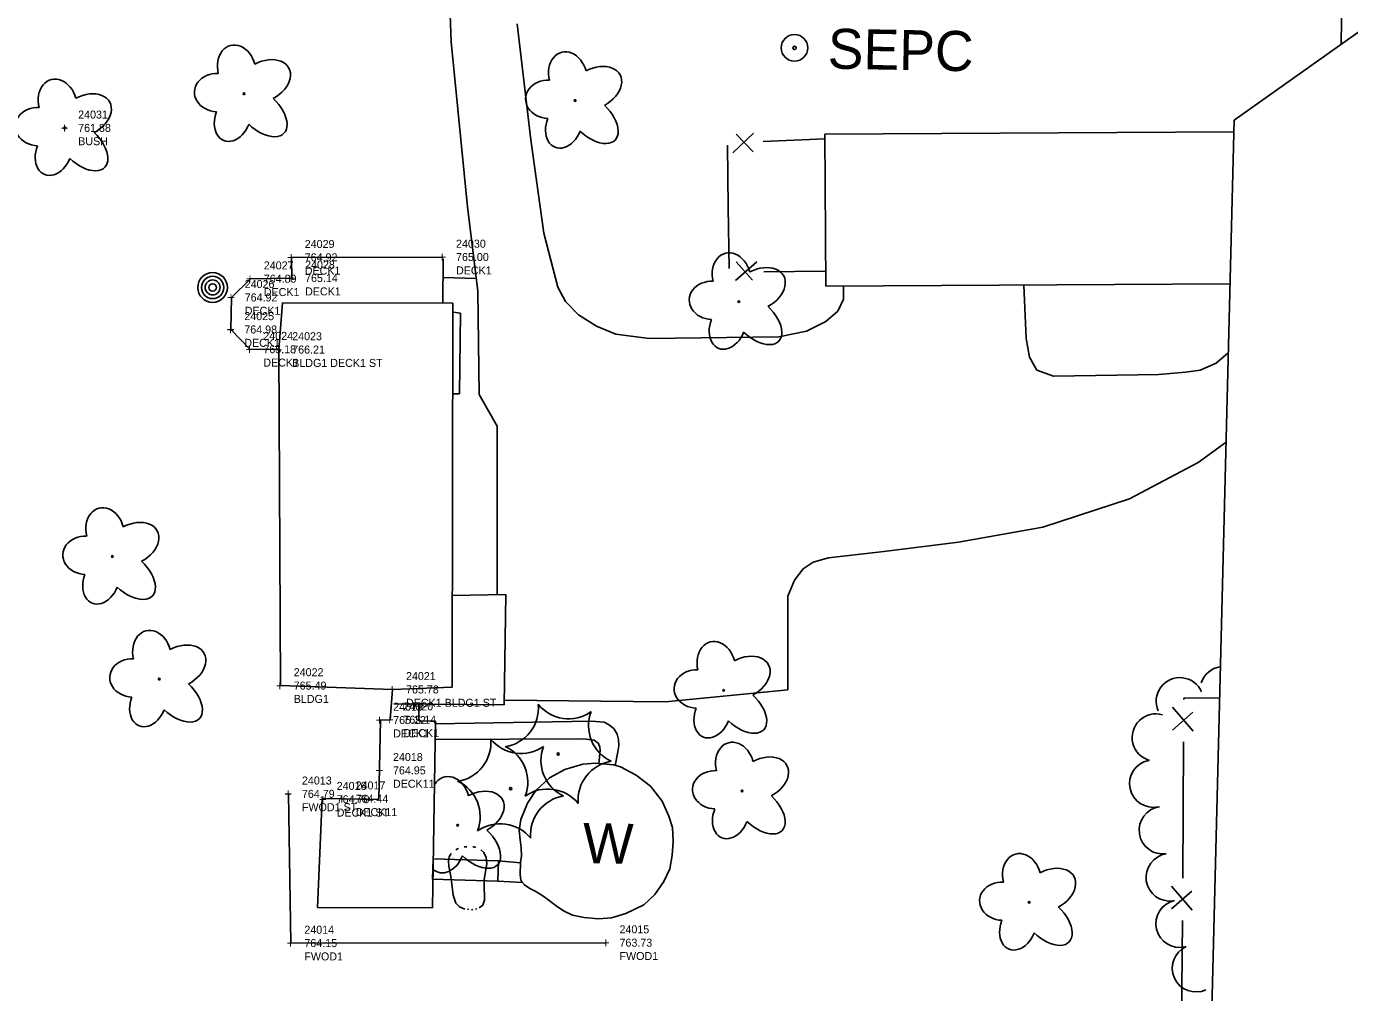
# Model space of a CAD drawing. Extents: x 589250 to 1188077, y 162953 to 363065.
# Drawn here: x 595071.9 to 595270.2, y 175386.8 to 175531.6 of the extents above; entities that cross this region are included whole.
import ezdxf

# ---------------------------------------------------------------- set-up
doc = ezdxf.new("R2010")
doc.units = 0
for name, color, linetype in [('E_BLD', 7, 'Continuous'), ('E_BLD_HvyDash', 7, 'Continuous'), ('E_DWY', 7, 'Continuous'), ('E_FEN_P', 7, 'Continuous'), ('E_FEN_Wood', 7, 'Continuous'), ('E_LAND_TreeLine_P', 7, 'Continuous'), ('E_LAND_Vegetation', 7, 'Continuous'), ('E_MAP_Limits', 7, 'Continuous'), ('E_MISCPROP', 7, 'Continuous'), ('E_MISCPROP_Septic', 7, 'Continuous'), ('E_MISCPROP_Text', 7, 'Continuous'), ('E_PATH_Sidewalk', 7, 'Continuous'), ('E_STRUCT', 7, 'Continuous'), ('E_WAL', 7, 'Continuous'), ('E_WAL_Text', 7, 'Continuous'), ('E_WTR_FlowLine', 7, 'Continuous'), ('EMCS_SURVEY_PT CODES', 7, 'Continuous'), ('EMCS_SURVEY_PT ELEV', 7, 'Continuous'), ('EMCS_SURVEY_PT NUMBERS', 7, 'Continuous'), ('EMCS_SURVEY_PT TICS', 7, 'Continuous')]:
    doc.layers.add(name, color=color, linetype=linetype)

msp = doc.modelspace()

# ---------------------------------------------------------------- linework, layer by layer
at = {"layer": 'E_BLD'}
for p, q in [((595191.56, 175515.47), (595252.88, 175515.83)), ((595191.7, 175492.69), (595191.56, 175515.47)), ((595252.31, 175493.05), (595191.7, 175492.69)), ((595109.71, 175483.2), (595110.25, 175490.2)), ((595110.25, 175490.2), (595135.79, 175490.15)), ((595135.79, 175490.15), (595135.69, 175432.59)), ((595135.69, 175432.59), (595126.77, 175432.25))]:
    msp.add_line(p, q, dxfattribs=at)
msp.add_lwpolyline([(595126.77, 175432.25), (595109.94, 175432.83), (595109.71, 175483.2)], dxfattribs=at)
at = {"layer": 'E_BLD_HvyDash'}
for p, q in [((595134.35, 175496.8), (595134.31, 175490.16)), ((595143.74, 175446.46), (595135.71, 175446.33)), ((595143.51, 175429.95), (595143.74, 175446.46)), ((595126.96, 175430.11), (595143.51, 175429.95)), ((595130.71, 175430.07), (595130.71, 175427.57)), ((595124.68, 175415.75), (595124.94, 175427.65)), ((595130.71, 175427.57), (595133.17, 175427.5)), ((595133.17, 175427.5), (595132.74, 175399.53)), ((595115.48, 175399.54), (595116.22, 175415.9)), ((595116.22, 175415.9), (595124.68, 175415.75)), ((595132.74, 175399.53), (595115.48, 175399.54))]:
    msp.add_line(p, q, dxfattribs=at)
for points in [[(595109.71, 175483.2), (595105.38, 175483.25), (595102.53, 175486.21), (595102.59, 175491.02), (595105.45, 175493.82), (595111.64, 175493.92), (595111.59, 175497.02), (595134.27, 175497.07)], [(595124.85, 175427.66), (595126.38, 175427.71), (595126.77, 175432.25)]]:
    msp.add_lwpolyline(points, dxfattribs=at)
at = {"layer": 'E_DWY'}
for p, q in [((595134.55, 175556.52), (595135.55, 175529.31)), ((595269.13, 175539.15), (595268.98, 175528.98)), ((595147.49, 175514.65), (595145.42, 175532.01)), ((595135.55, 175529.31), (595138.01, 175504.61)), ((595149.45, 175500.66), (595147.49, 175514.65)), ((595138.01, 175504.61), (595139.54, 175491.96)), ((595151.53, 175492.54), (595149.45, 175500.66)), ((595139.54, 175491.96), (595139.76, 175476.46)), ((595152.7, 175490.4), (595151.53, 175492.54)), ((595194.37, 175492.7), (595194.35, 175490.74)), ((595221.73, 175484.87), (595221.42, 175492.86)), ((595154.62, 175488.4), (595152.7, 175490.4)), ((595194.35, 175490.74), (595193.5, 175488.97)), ((595157.34, 175486.69), (595154.62, 175488.4)), ((595193.5, 175488.97), (595191.7, 175487.39)), ((595160.25, 175485.52), (595157.34, 175486.69)), ((595188.82, 175485.94), (595184.66, 175485.13)), ((595191.7, 175487.39), (595188.82, 175485.94)), ((595165.25, 175484.85), (595160.25, 175485.52)), ((595184.66, 175485.13), (595165.25, 175484.85)), ((595222.24, 175482.05), (595221.73, 175484.87)), ((595223.35, 175480.11), (595222.24, 175482.05)), ((595252.05, 175482.71), (595250.23, 175481.18)), ((595225.86, 175479.21), (595223.35, 175480.11)), ((595247.82, 175480.13), (595245.66, 175479.83)), ((595250.23, 175481.18), (595247.82, 175480.13)), ((595241.63, 175479.44), (595225.86, 175479.21)), ((595245.66, 175479.83), (595241.63, 175479.44)), ((595139.76, 175476.46), (595142.46, 175471.72)), ((595142.46, 175471.72), (595142.43, 175446.44)), ((595247.55, 175466.25), (595251.71, 175469.31)), ((595237.25, 175460.84), (595247.55, 175466.25)), ((595224.23, 175456.6), (595237.25, 175460.84)), ((595211.6, 175454.33), (595224.23, 175456.6)), ((595200.43, 175452.95), (595211.6, 175454.33)), ((595192.09, 175451.96), (595200.43, 175452.95)), ((595187.01, 175448.65), (595188.34, 175450.35)), ((595188.34, 175450.35), (595189.8, 175451.32)), ((595189.8, 175451.32), (595192.09, 175451.96)), ((595186.04, 175446.21), (595187.01, 175448.65)), ((595186.04, 175432.19), (595186.04, 175446.21)), ((595143.52, 175430.62), (595167.67, 175430.37)), ((595167.67, 175430.37), (595186.04, 175432.19))]:
    msp.add_line(p, q, dxfattribs=at)
at = {"layer": 'E_FEN_P'}
for p, q in [((595176.99, 175513.82), (595177.09, 175504.57)), ((595180.86, 175515.64), (595177.75, 175512.71)), ((595180.82, 175512.83), (595178.29, 175515.48)), ((595191.57, 175514.77), (595182.33, 175514.4)), ((595177.09, 175504.57), (595177.2, 175495.33)), ((595178.15, 175493.55), (595181.35, 175496.37)), ((595178.28, 175496.35), (595180.72, 175493.62)), ((595182.44, 175494.87), (595191.68, 175494.93)), ((595245.39, 175430.94), (595250.75, 175430.98)), ((595245.39, 175430.76), (595245.39, 175430.94)), ((595243.69, 175426.17), (595246.75, 175428.83)), ((595246.8, 175425.99), (595243.71, 175429.57)), ((595245.29, 175414.18), (595245.35, 175424.42)), ((595245.22, 175403.94), (595245.29, 175414.18)), ((595246.62, 175399.17), (595243.54, 175402.75)), ((595243.52, 175399.35), (595246.58, 175402.01)), ((595245.11, 175387.36), (595245.18, 175397.6)), ((595245.05, 175377.12), (595245.11, 175387.36))]:
    msp.add_line(p, q, dxfattribs=at)
at = {"layer": 'E_FEN_Wood'}
msp.add_lwpolyline([(595111.17, 175416.6), (595111.53, 175394.23), (595158.78, 175394.29)], dxfattribs=at)
at = {"layer": 'E_LAND_TreeLine_P'}
for centre, start, end in [((595251.38, 175432.14), 98.3716, 162.0385), ((595244.79, 175430.46), 23.5321, 203.5321), ((595241.2, 175425.04), 74.1391, 254.1391), ((595240.81, 175418.13), 101.8419, 281.8419), ((595242.24, 175411.14), 98.3778, 278.3778), ((595243.28, 175404.09), 98.3778, 278.3778), ((595244.77, 175397.12), 103.0635, 283.0635), ((595247.21, 175390.46), 114.6443, 294.6443)]:
    msp.add_arc(centre, 3.56, start, end, dxfattribs=at)
at = {"layer": 'E_LAND_Vegetation'}
for centre, radius in [((595104.48, 175521.55), 0.128), ((595154.13, 175520.53), 0.128), ((595077.62, 175516.43), 0.128), ((595178.67, 175490.39), 0.128), ((595084.75, 175452.18), 0.128), ((595091.78, 175433.8), 0.128), ((595176.39, 175432.12), 0.128), ((595151.58, 175422.59), 0.167), ((595144.45, 175417.39), 0.167), ((595179.16, 175417.02), 0.128), ((595136.51, 175411.89), 0.128), ((595222.2, 175400.33), 0.128)]:
    msp.add_circle(centre, radius, dxfattribs=at)
for centre, radius, start, end in [((595142.73, 175429.49), 5.9, 279.1214, 4.8863), ((595153.15, 175433.76), 5.9, 219.126, 304.891), ((595162.04, 175426.82), 5.9, 159.1261, 244.891), ((595135.6, 175424.29), 5.9, 279.1214, 4.8863), ((595146.02, 175428.56), 5.9, 219.126, 304.891), ((595141.13, 175418.37), 5.9, 339.126, 64.891), ((595154.91, 175421.62), 5.9, 159.1261, 244.891), ((595160.48, 175415.65), 5.91, 99.1658, 184.8419), ((595134, 175413.17), 5.9, 339.126, 64.891), ((595150.02, 175411.43), 5.9, 39.1261, 124.891), ((595153.35, 175410.45), 5.91, 99.1658, 184.8419), ((595142.89, 175406.23), 5.9, 39.1261, 124.891)]:
    msp.add_arc(centre, radius, start, end, dxfattribs=at)
for centre, major_axis, ratio, start_param, end_param in [((595103.37, 175525.29), (0.89, -3.5), 0.782863, 1.570796, 4.712389), ((595153.02, 175524.27), (0.89, -3.5), 0.782863, 1.570796, 4.712389), ((595107.48, 175523.41), (-3.73, -1.98), 0.691916, 1.570796, 4.712389), ((595157.14, 175522.39), (-3.73, -1.98), 0.691916, 1.570796, 4.712389), ((595076.51, 175520.18), (0.89, -3.5), 0.782863, 1.570796, 4.712389), ((595100.5, 175521.73), (3.45, -0.15), 0.832022, 1.570796, 4.712389), ((595150.15, 175520.71), (3.45, -0.15), 0.832022, 1.570796, 4.712389), ((595080.63, 175518.29), (-3.73, -1.98), 0.691916, 1.570796, 4.712389), ((595107.03, 175518.9), (-3.45, 3.27), 0.560249, 1.570796, 4.712389), ((595156.69, 175517.88), (-3.45, 3.27), 0.560249, 1.570796, 4.712389), ((595073.64, 175516.62), (3.45, -0.15), 0.832022, 1.570796, 4.712389), ((595102.79, 175517.91), (1.33, 3.37), 0.716896, 1.570796, 4.712389), ((595152.45, 175516.89), (1.33, 3.37), 0.716896, 1.570796, 4.712389), ((595080.18, 175513.79), (-3.45, 3.27), 0.560249, 1.570796, 4.712389), ((595075.94, 175512.8), (1.33, 3.37), 0.716896, 1.570796, 4.712389), ((595177.56, 175494.13), (0.89, -3.5), 0.782863, 1.570796, 4.712389), ((595181.67, 175492.25), (-3.73, -1.98), 0.691916, 1.570796, 4.712389), ((595174.69, 175490.57), (3.45, -0.15), 0.832022, 1.570796, 4.712389), ((595181.22, 175487.74), (-3.45, 3.27), 0.560249, 1.570796, 4.712389), ((595176.98, 175486.75), (1.33, 3.37), 0.716896, 1.570796, 4.712389), ((595083.64, 175455.93), (0.89, -3.5), 0.782863, 1.570796, 4.712389), ((595087.75, 175454.04), (-3.73, -1.98), 0.691916, 1.570796, 4.712389), ((595080.77, 175452.36), (3.45, -0.15), 0.832022, 1.570796, 4.712389), ((595087.3, 175449.54), (-3.45, 3.27), 0.560249, 1.570796, 4.712389), ((595083.06, 175448.54), (1.33, 3.37), 0.716896, 1.570796, 4.712389), ((595090.67, 175437.54), (0.89, -3.5), 0.782863, 1.570796, 4.712389), ((595094.79, 175435.66), (-3.73, -1.98), 0.691916, 1.570796, 4.712389), ((595175.28, 175435.87), (0.89, -3.5), 0.782863, 1.570796, 4.712389), ((595087.8, 175433.98), (3.45, -0.15), 0.832022, 1.570796, 4.712389), ((595179.39, 175433.98), (-3.73, -1.98), 0.691916, 1.570796, 4.712389), ((595172.41, 175432.31), (3.45, -0.15), 0.832022, 1.570796, 4.712389), ((595094.34, 175431.15), (-3.45, 3.27), 0.560249, 1.570796, 4.712389), ((595090.1, 175430.16), (1.33, 3.37), 0.716896, 1.570796, 4.712389), ((595178.95, 175429.48), (-3.45, 3.27), 0.560249, 1.570796, 4.712389), ((595174.7, 175428.48), (1.33, 3.37), 0.716896, 1.570796, 4.712389), ((595178.05, 175420.77), (0.89, -3.5), 0.782863, 1.570796, 4.712389), ((595182.16, 175418.88), (-3.73, -1.98), 0.691916, 1.570796, 4.712389), ((595135.4, 175415.63), (0.89, -3.5), 0.782863, 1.570796, 3.796901), ((595175.18, 175417.21), (3.45, -0.15), 0.832022, 1.570796, 4.712389), ((595139.51, 175413.75), (-3.73, -1.98), 0.691916, 1.570796, 4.712389), ((595181.72, 175414.38), (-3.45, 3.27), 0.560249, 1.570796, 4.712389), ((595177.47, 175413.38), (1.33, 3.37), 0.716896, 1.570796, 4.712389), ((595139.06, 175409.24), (-3.45, 3.27), 0.560249, 1.570796, 4.712389), ((595134.82, 175408.25), (1.33, 3.37), 0.716896, 2.834804, 4.712389), ((595221.09, 175404.08), (0.89, -3.5), 0.782863, 1.570796, 4.712389), ((595225.2, 175402.19), (-3.73, -1.98), 0.691916, 1.570796, 4.712389), ((595218.22, 175400.51), (3.45, -0.15), 0.832022, 1.570796, 4.712389), ((595224.76, 175397.69), (-3.45, 3.27), 0.560249, 1.570796, 4.712389), ((595220.52, 175396.69), (1.33, 3.37), 0.716896, 1.570796, 4.712389)]:
    msp.add_ellipse(centre, major_axis=major_axis, ratio=ratio, start_param=start_param, end_param=end_param, dxfattribs=at)
at = {"layer": 'E_MAP_Limits'}
for p, q in [((595252.92, 175517.58), (595354.48, 175589.65)), ((595247.29, 175293.39), (595252.92, 175517.58))]:
    msp.add_line(p, q, dxfattribs=at)
at = {"layer": 'E_MISCPROP'}
for radius in [2.23, 1.67, 1.12, 0.558]:
    msp.add_circle((595099.78, 175492.51), radius, dxfattribs=at)
at = {"layer": 'E_MISCPROP_Septic'}
for radius in [2, 0.25]:
    msp.add_circle((595187.02, 175528.43), radius, dxfattribs=at)
at = {"layer": 'E_PATH_Sidewalk'}
for p, q in [((595134.33, 175494.01), (595139.31, 175493.84)), ((595135.79, 175488.79), (595136.92, 175488.68)), ((595136.92, 175488.68), (595136.8, 175476.57)), ((595136.8, 175476.57), (595135.77, 175476.55)), ((595133.16, 175427.09), (595156.59, 175427.49)), ((595156.59, 175427.49), (595158.46, 175427.37)), ((595158.46, 175427.37), (595159.14, 175427.02)), ((595159.14, 175427.02), (595159.92, 175426.41)), ((595159.92, 175426.41), (595160.43, 175425.55)), ((595133.13, 175424.77), (595155.38, 175424.85)), ((595155.38, 175424.85), (595156.99, 175424.65)), ((595156.99, 175424.65), (595157.62, 175424.17)), ((595160.43, 175425.55), (595160.63, 175424.76)), ((595160.63, 175424.76), (595160.68, 175423.82)), ((595157.62, 175424.17), (595157.83, 175423.59)), ((595157.86, 175423.1), (595157.66, 175421.15)), ((595157.83, 175423.59), (595157.86, 175423.1)), ((595160.54, 175422.91), (595160.11, 175420.87)), ((595160.68, 175423.82), (595160.54, 175422.91)), ((595142.64, 175406.57), (595145.93, 175406.28)), ((595142.54, 175403.51), (595146.24, 175403.31))]:
    msp.add_line(p, q, dxfattribs=at)
at = {"layer": 'E_STRUCT'}
for p, q in [((595132.75, 175403.81), (595132.85, 175406.88)), ((595132.85, 175406.88), (595142.64, 175406.57)), ((595142.64, 175406.57), (595142.54, 175403.51)), ((595142.54, 175403.51), (595132.75, 175403.81))]:
    msp.add_line(p, q, dxfattribs=at)
at = {"layer": 'E_WAL'}
for p, q in [((595155.3, 175421.06), (595152.58, 175420.23)), ((595157.17, 175421.2), (595155.3, 175421.06)), ((595159.87, 175420.94), (595157.17, 175421.2)), ((595160.93, 175420.63), (595159.87, 175420.94)), ((595163.29, 175419.4), (595160.93, 175420.63)), ((595150.3, 175419.02), (595148.23, 175417.12)), ((595152.58, 175420.23), (595150.3, 175419.02)), ((595165.45, 175417.73), (595163.29, 175419.4)), ((595148.23, 175417.12), (595146.97, 175415.18)), ((595167.16, 175415.48), (595165.45, 175417.73)), ((595146.97, 175415.18), (595145.99, 175412.75)), ((595168.19, 175413.26), (595167.16, 175415.48)), ((595145.99, 175412.75), (595145.73, 175411.09)), ((595168.71, 175411.55), (595168.19, 175413.26)), ((595145.73, 175411.09), (595145.9, 175409.73)), ((595168.85, 175409.52), (595168.71, 175411.55)), ((595145.9, 175409.73), (595146.05, 175408.5)), ((595168.68, 175407.36), (595168.85, 175409.52)), ((595146.07, 175407.3), (595145.93, 175406.33)), ((595146.05, 175408.5), (595146.07, 175407.3)), ((595168.33, 175405.36), (595168.68, 175407.36)), ((595145.93, 175406.33), (595145.88, 175404.46)), ((595167.45, 175403.46), (595168.33, 175405.36)), ((595145.88, 175404.46), (595145.99, 175403.73)), ((595145.99, 175403.73), (595146.16, 175403.39)), ((595146.16, 175403.39), (595146.55, 175402.96)), ((595146.55, 175402.96), (595147.33, 175402.43)), ((595166.08, 175401.51), (595167.45, 175403.46)), ((595147.33, 175402.43), (595148.15, 175402.01)), ((595148.15, 175402.01), (595149.29, 175401.32)), ((595149.29, 175401.32), (595150.24, 175400.6)), ((595164.41, 175399.98), (595166.08, 175401.51)), ((595150.24, 175400.6), (595151.27, 175399.83)), ((595151.27, 175399.83), (595152.38, 175399.07)), ((595152.38, 175399.07), (595153.73, 175398.43)), ((595159.6, 175398.02), (595161.75, 175398.66)), ((595161.75, 175398.66), (595164.41, 175399.98)), ((595153.73, 175398.43), (595155.49, 175398.04)), ((595155.49, 175398.04), (595157.61, 175397.88)), ((595157.61, 175397.88), (595159.6, 175398.02))]:
    msp.add_line(p, q, dxfattribs=at)
at = {"layer": 'E_WTR_FlowLine'}
for p, q in [((595137.57, 175408.65), (595137.47, 175408.62)), ((595137.91, 175408.65), (595137.57, 175408.65)), ((595138.95, 175408.64), (595138.79, 175408.64)), ((595139.22, 175408.56), (595138.95, 175408.64)), ((595135.23, 175407.16), (595135.12, 175406.57)), ((595135.12, 175406.57), (595135.18, 175405.77)), ((595135.56, 175407.65), (595135.23, 175407.16)), ((595136.48, 175408.37), (595136.23, 175408.2)), ((595136.62, 175408.4), (595136.48, 175408.37)), ((595140.42, 175407.79), (595140.01, 175408.21)), ((595140.79, 175407.07), (595140.42, 175407.79)), ((595140.9, 175406.13), (595140.79, 175407.07)), ((595135.18, 175405.77), (595135.44, 175404.52)), ((595140.48, 175403.74), (595140.9, 175406.13)), ((595135.44, 175404.52), (595135.58, 175403.5)), ((595135.58, 175403.5), (595135.83, 175401.42)), ((595140.5, 175402.12), (595140.48, 175403.74)), ((595135.83, 175401.42), (595136.23, 175400.23)), ((595140.27, 175399.9), (595140.52, 175400.64)), ((595140.53, 175401.68), (595140.5, 175402.12)), ((595140.52, 175400.64), (595140.53, 175401.68)), ((595136.23, 175400.23), (595136.78, 175399.66)), ((595136.78, 175399.66), (595137.58, 175399.33)), ((595137.58, 175399.33), (595137.59, 175399.33)), ((595137.99, 175399.29), (595138.19, 175399.27)), ((595138.59, 175399.23), (595138.65, 175399.23)), ((595138.65, 175399.23), (595138.79, 175399.25)), ((595139.18, 175399.32), (595139.38, 175399.35)), ((595139.74, 175399.51), (595140.27, 175399.9))]:
    msp.add_line(p, q, dxfattribs=at)

# ---------------------------------------------------------------- texts
at = {"layer": 'E_MISCPROP_Text'}
msp.add_text('SEPC', height=6, rotation=358.8969, dxfattribs=at).set_placement((595191.96, 175525.33))
at = {"layer": 'E_WAL_Text'}
msp.add_text('W', height=6, rotation=358.9147, dxfattribs=at).set_placement((595155.24, 175406.24))
at = {"layer": 'EMCS_SURVEY_PT CODES'}
for s, p in [('BUSH', (595079.62, 175513.83)), ('DECK1', (595113.59, 175494.43)), ('DECK1', (595136.27, 175494.47)), ('DECK1', (595107.45, 175491.22)), ('DECK1', (595113.64, 175491.32)), ('DECK1', (595104.59, 175488.42)), ('DECK1', (595104.53, 175483.61)), ('DECK1', (595107.38, 175480.65)), ('BLDG1 DECK1 ST', (595111.71, 175480.6)), ('BLDG1', (595111.94, 175430.23)), ('DECK1 BLDG1 ST', (595128.77, 175429.65)), ('DECK1', (595126.85, 175425.06)), ('DECK1', (595128.38, 175425.11)), ('DECK11', (595126.82, 175417.52)), ('FWOD1 ST', (595113.17, 175414)), ('DECK1 ST', (595118.38, 175413.19)), ('DECK11', (595121.22, 175413.26)), ('FWOD1', (595113.53, 175391.63)), ('FWOD1', (595160.78, 175391.69))]:
    msp.add_text(s, height=1.2, dxfattribs=at).set_placement(p)
at = {"layer": 'EMCS_SURVEY_PT ELEV'}
for s, p in [('761.88', (595079.62, 175515.83)), ('764.92', (595113.59, 175496.43)), ('765.00', (595136.27, 175496.47)), ('764.89', (595107.45, 175493.22)), ('765.14', (595113.64, 175493.32)), ('764.92', (595104.59, 175490.42)), ('764.98', (595104.53, 175485.61)), ('765.18', (595107.38, 175482.65)), ('766.21', (595111.71, 175482.6)), ('765.49', (595111.94, 175432.23)), ('765.78', (595128.77, 175431.65)), ('765.22', (595126.85, 175427.06)), ('765.14', (595128.38, 175427.11)), ('764.95', (595126.82, 175419.52)), ('764.79', (595113.17, 175416)), ('764.44', (595121.22, 175415.26)), ('764.70', (595118.38, 175415.19)), ('764.15', (595113.53, 175393.63)), ('763.73', (595160.78, 175393.69))]:
    msp.add_text(s, height=1.2, dxfattribs=at).set_placement(p)
at = {"layer": 'EMCS_SURVEY_PT NUMBERS'}
for s, p in [('24031', (595079.62, 175517.83)), ('24029', (595113.59, 175498.43)), ('24030', (595136.27, 175498.47)), ('24027', (595107.45, 175495.22)), ('24028', (595113.64, 175495.32)), ('24026', (595104.59, 175492.42)), ('24025', (595104.53, 175487.61)), ('24024', (595107.38, 175484.65)), ('24023', (595111.71, 175484.6)), ('24022', (595111.94, 175434.23)), ('24021', (595128.77, 175433.65)), ('24019', (595126.85, 175429.06)), ('24020', (595128.38, 175429.11)), ('24018', (595126.82, 175421.52)), ('24013', (595113.17, 175418)), ('24017', (595121.22, 175417.26)), ('24016', (595118.38, 175417.19)), ('24014', (595113.53, 175395.63)), ('24015', (595160.78, 175395.69))]:
    msp.add_text(s, height=1.2, dxfattribs=at).set_placement(p)
at = {"layer": 'EMCS_SURVEY_PT TICS'}
for p in [(595076.98, 175515.68), (595110.95, 175496.27), (595133.63, 175496.32), (595104.8, 175493.07), (595110.99, 175493.17), (595101.95, 175490.27), (595101.89, 175485.46), (595104.74, 175482.5), (595109.07, 175482.45), (595109.29, 175432.08), (595126.13, 175431.5), (595124.21, 175426.91), (595125.74, 175426.96), (595124.18, 175419.37), (595110.53, 175415.85), (595115.73, 175415.04), (595118.58, 175415.11), (595110.89, 175393.48), (595158.13, 175393.54)]:
    msp.add_text('+', height=1.5, dxfattribs=at).set_placement(p)

doc.saveas('drawing.dxf')
